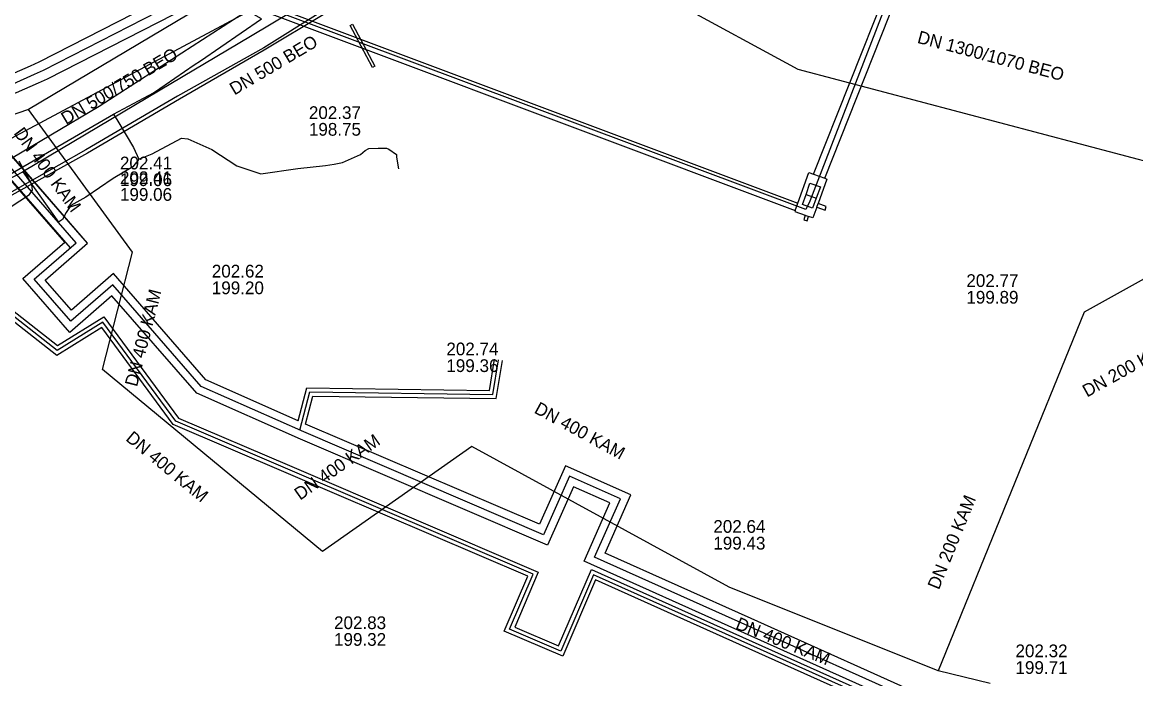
# Model space of a CAD drawing. Extents: x -600309 to -598967, y -1161267 to -1160292.
# Drawn here: x -599076.1 to -599006.2, y -1161201.6 to -1161160.4 of the extents above; entities that cross this region are included whole.
import ezdxf

# ---------------------------------------------------------------- set-up
doc = ezdxf.new("R2010")
doc.units = 0
for name, color, linetype in [('Vrstva 10', 7, 'Continuous'), ('Vrstva 12', 7, 'Continuous'), ('Vrstva 13', 7, 'Continuous'), ('Vrstva 16', 7, 'Continuous'), ('Vrstva 29', 7, 'Continuous'), ('Vrstva 3', 7, 'Continuous'), ('Vrstva 30', 7, 'Continuous'), ('Vrstva 42', 7, 'Continuous'), ('Vrstva 44', 7, 'Continuous'), ('Vrstva 9', 7, 'Continuous')]:
    doc.layers.add(name, color=color, linetype=linetype)

msp = doc.modelspace()

# ---------------------------------------------------------------- linework, layer by layer
at = {"layer": 'Vrstva 10'}
for points in [[(-599068.3, -1161156.36), (-599027.41, -1161171.73)], [(-599068.45, -1161156.82), (-599027.58, -1161172.19)], [(-599102.161, -1161172.705), (-599101.881, -1161172.605), (-599082.8, -1161165.835), (-599076.965, -1161163.683), (-599075.628, -1161163.09), (-599075.087, -1161162.853), (-599065.205, -1161157.767)], [(-599026.44, -1161169.91), (-599021.86, -1161158.41)], [(-599025.73, -1161170.16), (-599021.18, -1161158.68)], [(-599064.655, -1161158.833), (-599074.571, -1161163.937), (-599075.144, -1161164.188), (-599076.514, -1161164.796), (-599082.392, -1161166.963), (-599101.48, -1161173.736), (-599101.76, -1161173.836)], [(-599027.41, -1161171.73), (-599026.73, -1161169.81), (-599026.44, -1161169.91)], [(-599026.44, -1161169.91), (-599025.73, -1161170.16)], [(-599026.9, -1161171.18), (-599026.66, -1161170.48), (-599025.99, -1161170.71), (-599026.26, -1161171.42), (-599026.5, -1161172.05), (-599027.12, -1161171.82), (-599026.9, -1161171.18)], [(-599025.73, -1161170.16), (-599025.6, -1161170.21), (-599026.15, -1161171.75)], [(-599026.9, -1161171.18), (-599026.26, -1161171.42)], [(-599027.58, -1161172.19), (-599027.41, -1161171.73)], [(-599026.23, -1161171.98), (-599026.47, -1161172.66), (-599026.74, -1161172.56)], [(-599026.23, -1161171.98), (-599026.15, -1161171.75)], [(-599026.23, -1161171.98), (-599025.71, -1161172.16), (-599025.63, -1161171.94), (-599026.15, -1161171.75)], [(-599027.58, -1161172.19), (-599027.6, -1161172.26), (-599026.95, -1161172.49)], [(-599026.95, -1161172.49), (-599027.05, -1161172.77), (-599026.84, -1161172.84), (-599026.74, -1161172.56)], [(-599026.95, -1161172.49), (-599026.74, -1161172.56)]]:
    msp.add_lwpolyline(points, dxfattribs=at)
at = {"layer": 'Vrstva 12'}
for points in [[(-598967.108, -1161123.552), (-599000.44, -1161111.94), (-599002.34, -1161111.47), (-599003.01, -1161111.8), (-599021.18, -1161157.39), (-599026.67, -1161171.6), (-599026.91, -1161172.12), (-599062.38, -1161158.82), (-599069.8, -1161156.2)], [(-599057.42, -1161132.44), (-599059.92, -1161137.41), (-599066.3, -1161149.2), (-599060.65, -1161157.58), (-599059.21, -1161159.71), (-599061.8, -1161161.25)], [(-599064.94, -1161162.77), (-599061.11, -1161160.13), (-599062.62, -1161159.29)], [(-599061.8, -1161161.25), (-599068.25, -1161165.08)], [(-599065.34, -1161163.04), (-599064.94, -1161162.77)], [(-599067.16, -1161164.28), (-599065.34, -1161163.04)], [(-599070.4, -1161166.14), (-599067.9, -1161164.79), (-599067.16, -1161164.28)], [(-599068.25, -1161165.08), (-599076.1, -1161169.75)], [(-599114.28, -1161182.23), (-599094.77, -1161177.23), (-599087.65, -1161175.21), (-599082.18, -1161172.99), (-599077.67, -1161170.34), (-599070.4, -1161166.14)], [(-599070.4, -1161166.14), (-599070.14, -1161166.58)], [(-599070.14, -1161166.58), (-599069.16, -1161168.23), (-599068.82, -1161168.96)], [(-599068.82, -1161168.96), (-599067.99, -1161168.62), (-599066.14, -1161167.64), (-599065.73, -1161167.68), (-599064.23, -1161168.35), (-599062.67, -1161169.39), (-599062.04, -1161169.6), (-599061.16, -1161169.88), (-599058.82, -1161169.55), (-599057.09, -1161169.37), (-599056.55, -1161169.28)], [(-599056.55, -1161169.28), (-599056.03, -1161169.18), (-599054.9, -1161168.67), (-599054.59, -1161168.41), (-599054.36, -1161168.29), (-599053.78, -1161168.27), (-599053.25, -1161168.27), (-599053.11, -1161168.33), (-599052.63, -1161168.67), (-599052.63, -1161168.84), (-599052.51, -1161169.56)], [(-599068.82, -1161168.96), (-599069.2, -1161169.45), (-599070.44, -1161170.17), (-599072.15, -1161171.35), (-599073.08, -1161171.88), (-599073.38, -1161172.31), (-599073.61, -1161172.76), (-599073.86, -1161172.93)], [(-599127.15, -1161186.44), (-599119.43, -1161184.22), (-599103.26, -1161181.44), (-599103.41, -1161180.37), (-599092.98, -1161177.14), (-599084.3, -1161174.04), (-599076.1, -1161169.75)], [(-599076.1, -1161169.75), (-599073.86, -1161172.93)]]:
    msp.add_lwpolyline(points, dxfattribs=at)
at = {"layer": 'Vrstva 13'}
msp.add_lwpolyline([(-599091.258, -1161174.108), (-599085.288, -1161172.173), (-599055.482, -1161156.208), (-599051.62, -1161150.582), (-599041.338, -1161129.035), (-599039.373, -1161124.917), (-599038.336, -1161122.744), (-599033.329, -1161112.25), (-599021.875, -1161070.87), (-599017.61, -1161055.464), (-599018.718, -1161052.521), (-599018.633, -1161052.104)], dxfattribs=at)
at = {"layer": 'Vrstva 16'}
msp.add_lwpolyline([(-599077.39, -1161169.24), (-599071.31, -1161165.62), (-599056.37, -1161155.97), (-599054.79, -1161154.77), (-599054.54, -1161154.38), (-599051.01, -1161147.09), (-599050.46, -1161145.81), (-599049.89, -1161144.61), (-599043.37, -1161131.63), (-599041.62, -1161128), (-599035.25, -1161114.76), (-599020.81, -1161064.49), (-599019.89, -1161061.02), (-599019.87, -1161060.958), (-599019.47, -1161059.72)], dxfattribs=at)
at = {"layer": 'Vrstva 29'}
for p, q in [((-599064.898, -1161183.247), (-599070.459, -1161176.856)), ((-599058.459, -1161186.11), (-599064.898, -1161183.247)), ((-599043.392, -1161192.573), (-599058.459, -1161186.11)), ((-599030.563, -1161198.302), (-599040.188, -1161193.983)), ((-598996.754, -1161213.471), (-599030.563, -1161198.301))]:
    msp.add_line(p, q, dxfattribs=at)
for points in [[(-599072.757, -1161174.215), (-599083.745, -1161161.588), (-599107.527, -1161164.917)], [(-598967.108, -1161227.916), (-598989.475, -1161217.878), (-599030.987, -1161199.246), (-599040.258, -1161195.085), (-599042.317, -1161199.887), (-599045.534, -1161198.507), (-599044.052, -1161195.052), (-599059.459, -1161188.443), (-599066.494, -1161185.44), (-599071.079, -1161179.204), (-599073.953, -1161180.992), (-599095.449, -1161164.105), (-599107.259, -1161165.792)], [(-599070.459, -1161176.856), (-599073.1, -1161179.154), (-599075.398, -1161176.514), (-599072.757, -1161174.215)], [(-599058.7, -1161186.003), (-599058.07, -1161183.6), (-599046.575, -1161183.757), (-599046.222, -1161181.586)], [(-599040.188, -1161193.983), (-599038.564, -1161190.313), (-599041.765, -1161188.896), (-599043.392, -1161192.573)]]:
    msp.add_lwpolyline(points, dxfattribs=at)
at = {"layer": 'Vrstva 3'}
msp.add_lwpolyline([(-599055.4, -1161160.48), (-599053.99, -1161163.11), (-599054.13, -1161163.19), (-599055.2, -1161161.19), (-599055.54, -1161160.56)], close=True, dxfattribs=at)
at = {"layer": 'Vrstva 30'}
for p, q in [((-599064.614, -1161182.826), (-599070.4, -1161176.141)), ((-599065.182, -1161183.668), (-599070.513, -1161177.564)), ((-599058.803, -1161185.41), (-599064.614, -1161182.826)), ((-599058.662, -1161186.567), (-599065.182, -1161183.668)), ((-599043.649, -1161191.918), (-599058.34, -1161185.616)), ((-599043.135, -1161193.228), (-599058.656, -1161186.57)), ((-599030.358, -1161197.845), (-599039.53, -1161193.73)), ((-599030.768, -1161198.758), (-599040.846, -1161194.236)), ((-598997.008, -1161212.809), (-599030.358, -1161197.845)), ((-598996.501, -1161214.133), (-599030.768, -1161198.759))]:
    msp.add_line(p, q, dxfattribs=at)
for points in [[(-599107.596, -1161164.422), (-599083.546, -1161161.055), (-599072.38, -1161173.887)], [(-599072.037, -1161174.251), (-599083.502, -1161161.007), (-599107.101, -1161164.353)], [(-599107.458, -1161165.412), (-599083.944, -1161162.121), (-599073.134, -1161174.543)], [(-599073.472, -1161174.175), (-599083.947, -1161162.18), (-599107.458, -1161165.413)], [(-599107.294, -1161165.545), (-599095.379, -1161163.842), (-599073.936, -1161180.687), (-599071.015, -1161178.87), (-599066.333, -1161185.237), (-599059.361, -1161188.213), (-599043.724, -1161194.921), (-599045.206, -1161198.376), (-599042.449, -1161199.559), (-599040.387, -1161194.753), (-599030.885, -1161199.018), (-598989.373, -1161217.65), (-598967.108, -1161227.643)], [(-598967.108, -1161228.19), (-598989.577, -1161218.106), (-599031.089, -1161199.474), (-599040.128, -1161195.418), (-599042.186, -1161200.215), (-599045.862, -1161198.638), (-599044.38, -1161195.183), (-599059.557, -1161188.673), (-599066.655, -1161185.643), (-599071.143, -1161179.538), (-599073.97, -1161181.297), (-599095.519, -1161164.368), (-599107.224, -1161166.039)], [(-599070.513, -1161177.564), (-599073.149, -1161179.859), (-599076.103, -1161176.465), (-599073.472, -1161174.175)], [(-599070.4, -1161176.141), (-599073.051, -1161178.449), (-599074.693, -1161176.563), (-599072.037, -1161174.251)], [(-599058.803, -1161185.41), (-599058.262, -1161183.347), (-599046.787, -1161183.504), (-599046.469, -1161181.546)], [(-599058.34, -1161185.616), (-599057.878, -1161183.853), (-599046.363, -1161184.01), (-599045.975, -1161181.626)], [(-599039.53, -1161193.73), (-599037.904, -1161190.058), (-599042.02, -1161188.236), (-599043.649, -1161191.918)], [(-599040.846, -1161194.236), (-599039.224, -1161190.568), (-599041.51, -1161189.556), (-599043.135, -1161193.228)]]:
    msp.add_lwpolyline(points, dxfattribs=at)
at = {"layer": 'Vrstva 42'}
msp.add_lwpolyline([(-599079.95, -1161173.98), (-599075.69, -1161171.19), (-599075.49, -1161170.92), (-599075.53, -1161170.56), (-599076.33, -1161169.081)], dxfattribs=at)
at = {"layer": 'Vrstva 44'}
for points in [[(-599056.41, -1161158.689), (-599056.69, -1161159.39), (-599057.24, -1161159.89), (-599060.95, -1161162.12), (-599066.26, -1161165.2), (-599072.04, -1161168.59), (-599077.17, -1161171.43), (-599079.951, -1161172.878)], [(-599056.65, -1161158.48), (-599056.893, -1161159.265), (-599057.38, -1161159.72), (-599060.97, -1161161.97), (-599066.38, -1161165.01), (-599072.14, -1161168.38), (-599077.24, -1161171.27), (-599079.908, -1161172.637)]]:
    msp.add_lwpolyline(points, dxfattribs=at)
at = {"layer": 'Vrstva 9'}
for p, q in [((-599065.013, -1161159.45), (-599075.75, -1161165.83)), ((-599035.07, -1161159.15), (-599027.413, -1161163.308)), ((-599027.413, -1161163.308), (-598986.892, -1161174.016)), ((-599075.75, -1161165.83), (-599078.78, -1161166.87)), ((-599069.22, -1161174.8), (-599075.75, -1161165.83)), ((-599071.11, -1161182.19), (-599069.22, -1161174.8)), ((-599005.09, -1161176.17), (-599009.43, -1161178.59)), ((-599009.43, -1161178.59), (-599018.61, -1161201.14)), ((-599057.29, -1161193.63), (-599071.11, -1161182.19)), ((-599047.9, -1161187.03), (-599057.29, -1161193.63)), ((-599031.73, -1161195.87), (-599047.9, -1161187.03)), ((-599018.61, -1161201.14), (-599031.73, -1161195.87)), ((-599015.34, -1161201.92), (-599018.61, -1161201.14))]:
    msp.add_line(p, q, dxfattribs=at)
msp.add_lwpolyline([(-599064.93, -1161158.3), (-599074.829, -1161163.395), (-599075.386, -1161163.639), (-599076.74, -1161164.24), (-599082.596, -1161166.399), (-599101.68, -1161173.171), (-599101.961, -1161173.27)], dxfattribs=at)

# ---------------------------------------------------------------- texts
at = {"layer": 'Vrstva 12'}
for s, rotation, p in [('DN 500 BEO', 30.73152, (-599062.814, -1161164.964)), ('DN 1300/1070 BEO', 345.20707, (-599019.963, -1161161.642)), ('DN 500/750 BEO', 30.73334, (-599073.395, -1161166.821)), ('DN 400 KAM', 306.05537, (-599076.708, -1161167.332)), ('DN 400 KAM', 75.65405, (-599068.936, -1161183.31)), ('DN 200 KAM', 29.1442, (-599009.252, -1161183.952)), ('DN 400 KAM', 331.34149, (-599044.039, -1161184.88)), ('DN 400 KAM', 320.398, (-599069.693, -1161186.608)), ('DN 400 KAM', 35.10244, (-599058.687, -1161190.435)), ('DN 200 KAM', 67.8382, (-599018.56, -1161196.076)), ('DN 400 KAM', 338.11581, (-599031.388, -1161198.47))]:
    msp.add_text(s, height=0.8, rotation=rotation, dxfattribs=at).set_placement(p)
for s, p in [('202.37', (-599058.135, -1161166.437)), ('198.75', (-599058.135, -1161167.487)), ('202.41', (-599070.003, -1161169.604)), ('202.41', (-599070.003, -1161170.529)), ('199.06', (-599070.003, -1161170.654)), ('199.06', (-599070.003, -1161171.579)), ('202.62', (-599064.233, -1161176.402)), ('202.77', (-599016.83, -1161176.996)), ('199.20', (-599064.233, -1161177.452)), ('199.89', (-599016.83, -1161178.046)), ('202.74', (-599049.498, -1161181.294)), ('199.36', (-599049.498, -1161182.344)), ('202.64', (-599032.727, -1161192.453)), ('199.43', (-599032.727, -1161193.503)), ('202.83', (-599056.555, -1161198.506)), ('199.32', (-599056.555, -1161199.556)), ('202.32', (-599013.745, -1161200.273)), ('199.71', (-599013.745, -1161201.323))]:
    msp.add_text(s, height=0.8, dxfattribs=at).set_placement(p)

doc.saveas('drawing.dxf')
